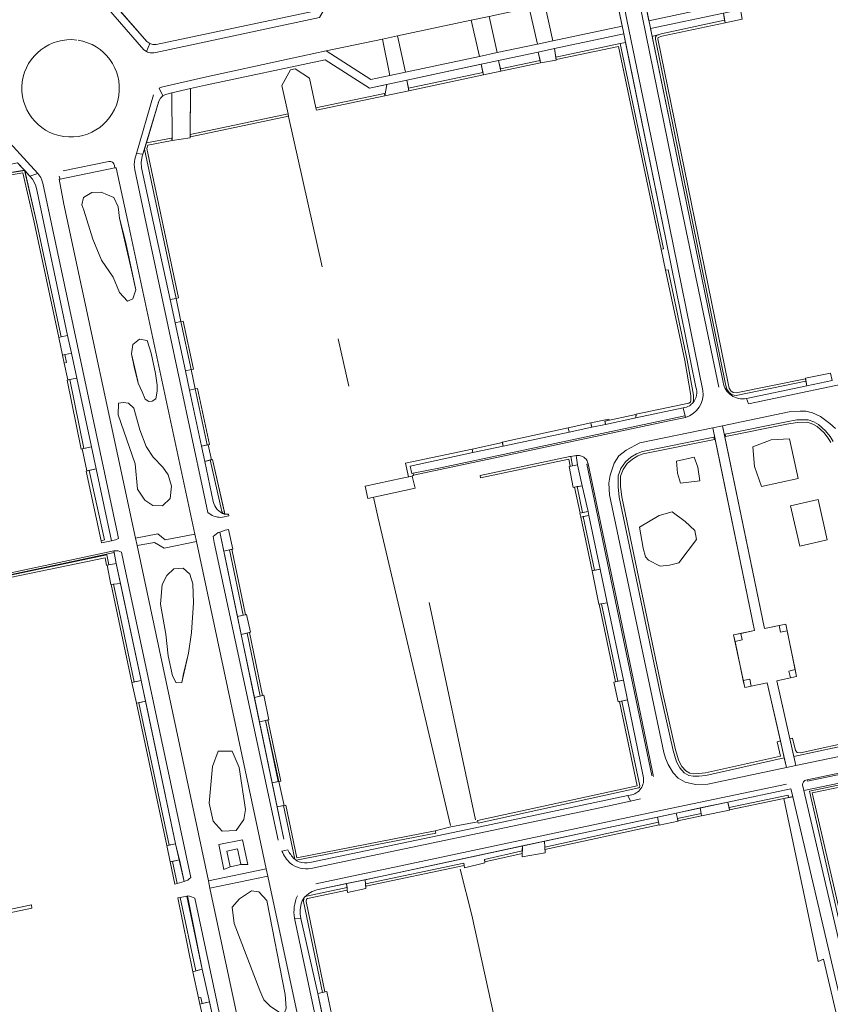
# Model space of a CAD drawing. Header units: metres. Extents: x 209813 to 223847, y 571801 to 587119.
# Tile 270 of 656: x 220950 to 221117, y 574466 to 574669. Entities that reach past the tile are written whole.
import ezdxf

# ---------------------------------------------------------------- set-up
doc = ezdxf.new("R2010")
doc.units = ezdxf.units.M
for name, color, linetype, lineweight in [('B-RO-GK-BESCHOEIING-G', 8, 'GK-BESCHOEIING', 0), ('B-RO-GR-BEPLANTING_CULTUUR_ROOS-GV', 8, 'Continuous', 0), ('B-RO-GR-BEPLANTING_CULTUUR_VASTE PLANTENVAK-GV', 8, 'Continuous', 0), ('B-RO-GR-GROENVOORZIENING-GV', 8, 'Continuous', 0), ('B-RO-GR-HAAG-GV', 8, 'Continuous', 0), ('B-RO-KW-KUNSTWERK_DEK-GV', 8, 'Continuous', 0), ('B-RO-OG-TERREIN_CULTUURSCHEIDING-GV', 8, 'Continuous', 0), ('B-RO-OG-TERREIN_ONBEGROEID-GV', 8, 'Continuous', 0), ('B-RO-OG-WEG-GV', 8, 'Continuous', 0), ('B-RO-VH-GOOT-G', 8, 'Continuous', 0), ('B-RO-VH-VERHARDING_STRAATBAKSTEEN-GV', 8, 'Continuous', 0)]:
    doc.layers.add(name, color=color, linetype=linetype, lineweight=lineweight)
doc.linetypes.add('GK-BESCHOEIING', pattern='A,30,-5,[1,NLCS.shx,S=1,R=0,X=0,Y=0],-5', length=40)

msp = doc.modelspace()

# ---------------------------------------------------------------- linework, layer by layer
at = {"layer": 'B-RO-GK-BESCHOEIING-G', "flags": 128}
for points in [[(221005.642, 574649.163), (221005.565, 574649.507)], [(221012.558, 574618.151), (221005.642, 574649.163)], [(221018.047, 574593.534), (221015.87, 574603.299)], [(221039.043, 574502.907), (221024.115, 574566.332), (221023.156, 574570.629)], [(221034.601, 574548.898), (221044.198, 574504.124)], [(221041.023, 574493.95), (221043.43, 574484.44), (221050.802, 574450.924)]]:
    msp.add_lwpolyline(points, dxfattribs=at)
at = {"layer": 'B-RO-GR-BEPLANTING_CULTUUR_ROOS-GV'}
msp.add_lwpolyline([(220961.948, 574664.958, 141.0679184), (220962.23, 574664.918)], format="xyb", dxfattribs=at)
at = {"layer": 'B-RO-GR-BEPLANTING_CULTUUR_VASTE PLANTENVAK-GV', "flags": 128}
for points in [[(220972.436, 574611.068), (220973.481, 574611.591), (220974.135, 574613.421), (220972.044, 574623.094), (220970.736, 574628.193), (220970.463, 574630.515), (220969.571, 574632.473), (220967.007, 574633.597), (220965.078, 574633.481), (220963.35, 574632.473), (220962.975, 574630.976), (220963.416, 574629.892), (220965.246, 574623.879), (220967.076, 574619.565), (220969.429, 574616.036), (220970.736, 574612.898)], [(220976.828, 574590.425), (220977.519, 574590.454), (220978.239, 574590.972), (220978.556, 574592.499), (220978.499, 574593.766), (220978.187, 574596.166), (220977.272, 574600.349), (220976.488, 574602.964), (220974.919, 574603.225), (220973.481, 574602.179), (220973.22, 574600.219), (220974.527, 574594.598), (220974.621, 574594.149), (220975.446, 574592.413), (220976.022, 574590.857)], [(220979.622, 574568.854), (220981.206, 574570.38), (220981.465, 574572.915), (220980.803, 574575.248), (220979.708, 574576.832), (220977.721, 574578.905), (220976.281, 574581.123), (220974.956, 574584.521), (220973.718, 574589.043), (220972.623, 574590.08), (220971.529, 574590.166), (220970.579, 574590.051), (220970.492, 574587.66), (220973.977, 574577.552), (220974.495, 574572.31), (220975.964, 574570.064), (220977.635, 574568.969)], [(220982.478, 574532.376), (220983.619, 574532.443), (220984.962, 574538.486), (220985.6, 574542.749), (220986.037, 574548.826), (220985.902, 574552.754), (220985.265, 574554.768), (220983.888, 574556.01), (220981.941, 574555.842), (220980.531, 574554.5), (220979.591, 574552.619), (220979.188, 574548.591), (220980.329, 574542.414), (220980.766, 574537.948), (220981.706, 574533.786)], [(220991.961, 574501.785), (220994.821, 574501.904), (220996.37, 574504.168), (220996.728, 574506.194), (220995.417, 574514.893), (220993.987, 574518.23), (220991.127, 574518.23), (220989.935, 574515.132), (220989.22, 574507.505), (220990.054, 574503.81)], [(220995.114, 574498.1), (220995.771, 574494.948), (220997.234, 574494.873), (220996.102, 574499.997), (220991.216, 574498.984), (220992.259, 574493.86), (220993.575, 574494.383), (220992.898, 574497.639)], [(221004.817, 574464.26), (221005.115, 574465.214), (221004.89, 574468.068), (221001.112, 574487.45), (220999.469, 574489.257), (220997.991, 574489.421), (220995.527, 574487.779), (220993.993, 574486.056), (220994.441, 574482.687), (220999.688, 574468.912), (221000.523, 574466.974), (221001.895, 574465.602), (221003.862, 574464.29)]]:
    msp.add_lwpolyline(points, close=True, dxfattribs=at)
at = {"layer": 'B-RO-GR-GROENVOORZIENING-GV', "flags": 128}
for points in [[(221081.279, 574665.126), (221095.757, 574593.962), (221096.034, 574592.934), (221096.456, 574592.243), (221097.102, 574591.755), (221097.904, 574591.64), (221112.319, 574594.585), (221112.216, 574595.074), (221097.902, 574592.145), (221097.301, 574592.231), (221096.833, 574592.584), (221096.498, 574593.133), (221096.244, 574594.077), (221081.769, 574665.226), (221081.833, 574665.492), (221082.614, 574665.731), (221095.643, 574668.528), (221095.555, 574669.021), (221082.486, 574666.215), (221081.487, 574665.901), (221081.259, 574665.547)], [(221060.724, 574661.406), (221060.805, 574660.912), (221073.649, 574663.622), (221082.474, 574621.806), (221082.963, 574621.909), (221074.035, 574664.215)], [(221057.589, 574660.233), (221057.486, 574660.722), (221049.312, 574658.997), (221049.431, 574658.511)], [(221030.362, 574654.998), (221030.453, 574654.506), (221045.826, 574657.751), (221045.713, 574658.238)], [(221025.494, 574653.46), (221025.416, 574653.954), (221011.251, 574650.965), (221011.368, 574650.479)], [(220985.436, 574645.006), (221005.619, 574649.265), (221005.51, 574649.753), (220985.333, 574645.495)], [(220981.605, 574644.198), (220981.514, 574644.689), (220976.295, 574643.72), (220975.904, 574642.455), (220982.416, 574611.666), (220982.905, 574611.774), (220976.386, 574642.594), (220976.59, 574643.248)], [(220951.209, 574638.025), (220944.056, 574636.916), (220944.146, 574636.422), (220950.801, 574637.573), (220953.188, 574627.374), (220958.251, 574603.626), (220958.741, 574603.725), (220953.676, 574627.483)], [(220983.921, 574606.969), (220983.433, 574606.861), (220985.525, 574596.968), (220986.014, 574597.075)], [(220959.372, 574598.299), (220959.856, 574598.427), (220959.505, 574600.078), (220959.016, 574599.974)], [(220960.493, 574594.926), (220959.99, 574594.816), (220962.876, 574580.591), (220963.386, 574580.694)], [(220989.298, 574581.547), (220986.857, 574593.087), (220986.369, 574592.98), (220988.811, 574581.434)], [(221071.013, 574585.679), (221070.873, 574586.341), (221071.759, 574586.537), (221071.694, 574586.77), (221067.957, 574585.964), (221068.157, 574585.07)], [(221049.842, 574581.356), (221049.881, 574581.17), (221063.484, 574584.072), (221063.281, 574584.955), (221049.701, 574582.013)], [(221093.316, 574583.042), (221078.62, 574580.091), (221077.398, 574579.611), (221076.232, 574578.925), (221075.084, 574577.948), (221074.159, 574576.594), (221073.593, 574575.068), (221073.561, 574572.821), (221073.826, 574570.647), (221082.186, 574530.668), (221084.907, 574518.43), (221085.653, 574516.079), (221086.309, 574514.815), (221087.218, 574513.812), (221088.197, 574513.244), (221089.091, 574513.11), (221090.255, 574513.135), (221091.705, 574513.272), (221107.851, 574516.867), (221107.051, 574520.372), (221106.367, 574520.22), (221107.048, 574517.222), (221091.629, 574513.767), (221090.226, 574513.634), (221089.123, 574513.611), (221088.365, 574513.724), (221087.536, 574514.205), (221086.723, 574515.103), (221086.116, 574516.271), (221085.391, 574518.56), (221082.675, 574530.773), (221074.319, 574570.728), (221074.062, 574572.848), (221074.092, 574574.975), (221074.606, 574576.362), (221075.459, 574577.611), (221076.523, 574578.516), (221077.617, 574579.16), (221078.765, 574579.611), (221093.429, 574582.541)], [(221031.378, 574575.174), (221031.301, 574575.581), (221031.038, 574575.523), (221030.712, 574577.081), (221043.646, 574579.84), (221043.488, 574580.583), (221029.737, 574577.656), (221030.337, 574574.837), (221031.146, 574575.009)], [(221063.718, 574577.045), (221064.208, 574577.145), (221063.81, 574579.047), (221063.611, 574579.026), (221045.111, 574575.102), (221045.215, 574574.613), (221063.419, 574578.474)], [(220989.953, 574578.45), (220989.468, 574578.328), (220991.83, 574567.696), (220992.048, 574567.38), (220992.504, 574567.144)], [(220964.046, 574576.076), (220963.887, 574576.029), (220966.946, 574561.665), (220967.687, 574561.83), (220964.502, 574576.173)], [(221066.23, 574567.483), (221065.107, 574572.846), (221064.619, 574572.74), (221065.741, 574567.379)], [(220993.93, 574559.897), (220993.446, 574559.794), (220996.286, 574546.308), (220996.772, 574546.41)], [(220969.011, 574552.641), (220973.322, 574532.436), (220973.811, 574532.54), (220969.512, 574552.688)], [(221073.51, 574532.697), (221070.171, 574548.652), (221069.679, 574548.563), (221073.02, 574532.595)], [(221106.771, 574544.177), (221107.078, 574542.812), (221108.46, 574543.116), (221108.175, 574544.465)], [(220999.798, 574529.632), (221000.282, 574529.75), (220997.543, 574542.753), (220997.061, 574542.63)], [(221097.697, 574540.868), (221099.151, 574541.222), (221098.888, 574542.547), (221097.407, 574542.24)], [(221110.105, 574535.084), (221108.795, 574534.796), (221109.102, 574533.391), (221110.401, 574533.683)], [(221099.402, 574532.806), (221099.707, 574531.364), (221101.035, 574531.646), (221100.734, 574533.113)], [(221074.367, 574528.603), (221073.875, 574528.511), (221077.514, 574511.125), (221044.598, 574503.933), (221044.71, 574503.427), (221077.859, 574510.688), (221077.999, 574510.852), (221078.033, 574511.087)], [(221003.65, 574512.019), (221004.002, 574512.094), (221001.346, 574524.7), (221000.859, 574524.596)], [(221120.847, 574478.489), (221113.619, 574509.633), (221123.313, 574511.68), (221123.211, 574512.169), (221113.026, 574510.019), (221120.251, 574478.349)], [(221096.466, 574506.63), (221096.573, 574506.142), (221108.745, 574508.693), (221108.642, 574509.182)], [(221090.767, 574504.925), (221090.697, 574505.421), (221085.811, 574504.397), (221085.918, 574503.909)], [(221081.914, 574503.581), (221058.483, 574498.459), (221058.503, 574497.951), (221082.02, 574503.092)], [(221046.084, 574495.444), (221053.814, 574497.181), (221053.822, 574497.693), (221046.018, 574495.91)], [(220981.225, 574495.425), (220982.2, 574490.822), (220982.684, 574490.961), (220981.709, 574495.528)], [(221041.849, 574494.673), (221041.741, 574495.161), (221021.489, 574490.917), (221021.526, 574490.414)], [(221012.623, 574468.499), (221013.112, 574468.603), (221009.221, 574487.277), (221009.294, 574487.755), (221009.524, 574487.899), (221017.728, 574489.618), (221017.678, 574490.118), (221009.335, 574488.37), (221008.93, 574488.118), (221008.754, 574487.833), (221008.717, 574487.241)], [(220986.534, 574472.919), (220983.296, 574488.092), (220982.756, 574487.982), (220985.89, 574472.739)], [(220987.32, 574466.098), (220987.809, 574466.201), (220987.52, 574467.437), (220987.028, 574467.348)]]:
    msp.add_lwpolyline(points, close=True, dxfattribs=at)
at = {"layer": 'B-RO-GR-GROENVOORZIENING-GV'}
msp.add_lwpolyline([(221088.282, 574589.529, 0.0757726), (221089.02, 574590.148)], format="xyb", dxfattribs=at)
at = {"layer": 'B-RO-GR-GROENVOORZIENING-GV', "flags": 128}
for points in [[(221117.897, 574582.168), (221117.325, 574583.152), (221116.336, 574584.317), (221114.897, 574585.659), (221113.927, 574586.198), (221112.752, 574586.629), (221110.437, 574586.578), (221108.273, 574586.202), (221095.649, 574583.639), (221095.761, 574583.151), (221108.366, 574585.71), (221110.485, 574586.079), (221112.669, 574586.127), (221113.718, 574585.742), (221114.6, 574585.252), (221115.974, 574583.972), (221116.915, 574582.862), (221117.452, 574581.939)], [(220974.743, 574528.264), (220974.254, 574528.16), (220980.511, 574498.781), (220981, 574498.885)], [(221123.091, 574520.514), (221111.22, 574517.905), (221110.516, 574518.005), (221110.193, 574518.381), (221109.576, 574520.973), (221109.004, 574520.837), (221109.841, 574517.138), (221123.23, 574520.033)], [(221007.2, 574495.746), (221035.999, 574501.351), (221035.883, 574501.839), (221007.334, 574496.281), (221005.043, 574507.151), (221004.555, 574507.046), (221006.89, 574495.96)]]:
    msp.add_lwpolyline(points, dxfattribs=at)
at = {"layer": 'B-RO-GR-HAAG-GV', "flags": 128}
for points in [[(221112.319, 574594.585), (221112.216, 574595.074), (221097.902, 574592.145), (221097.301, 574592.231), (221096.833, 574592.584), (221096.498, 574593.133), (221096.244, 574594.077), (221081.769, 574665.226), (221081.833, 574665.492), (221082.614, 574665.731), (221095.643, 574668.528), (221095.555, 574669.021), (221082.486, 574666.215), (221081.487, 574665.901), (221081.259, 574665.547), (221081.279, 574665.126), (221095.757, 574593.962), (221096.034, 574592.934), (221096.456, 574592.243), (221097.102, 574591.755), (221097.904, 574591.64)], [(221073.649, 574663.622), (221082.474, 574621.806), (221082.963, 574621.909), (221074.035, 574664.215), (221060.724, 574661.406), (221060.805, 574660.912)], [(221005.51, 574649.753), (220985.333, 574645.495), (220985.436, 574645.006), (221005.619, 574649.265)], [(220982.416, 574611.666), (220982.905, 574611.774), (220976.386, 574642.594), (220976.59, 574643.248), (220981.605, 574644.198), (220981.514, 574644.689), (220976.295, 574643.72), (220975.904, 574642.455)], [(220951.157, 574638.081), (220944.056, 574636.916), (220944.146, 574636.422), (220950.801, 574637.573), (220953.188, 574627.374), (220958.251, 574603.626), (220958.741, 574603.725), (220953.676, 574627.483)], [(220983.433, 574606.861), (220985.525, 574596.968), (220986.014, 574597.075), (220983.921, 574606.969)], [(220959.856, 574598.427), (220959.505, 574600.078), (220959.016, 574599.974), (220959.372, 574598.299)], [(220963.386, 574580.694), (220960.493, 574594.926), (220959.99, 574594.816), (220962.876, 574580.591)], [(220986.857, 574593.087), (220986.369, 574592.98), (220988.811, 574581.434), (220989.298, 574581.547)], [(221068.157, 574585.07), (221071.013, 574585.679), (221070.873, 574586.341), (221071.759, 574586.537), (221071.694, 574586.77), (221067.957, 574585.964)], [(221063.281, 574584.955), (221049.701, 574582.013), (221049.881, 574581.17), (221063.484, 574584.072)], [(221107.051, 574520.372), (221106.367, 574520.22), (221107.048, 574517.222), (221091.629, 574513.767), (221090.226, 574513.634), (221089.123, 574513.611), (221088.365, 574513.724), (221087.536, 574514.205), (221086.723, 574515.103), (221086.116, 574516.271), (221085.391, 574518.56), (221082.675, 574530.773), (221074.319, 574570.728), (221074.062, 574572.848), (221074.092, 574574.975), (221074.606, 574576.362), (221075.459, 574577.611), (221076.523, 574578.516), (221077.617, 574579.16), (221078.765, 574579.611), (221093.429, 574582.541), (221093.316, 574583.042), (221078.62, 574580.091), (221077.398, 574579.611), (221076.232, 574578.925), (221075.084, 574577.948), (221074.159, 574576.594), (221073.593, 574575.068), (221073.561, 574572.821), (221073.826, 574570.647), (221082.186, 574530.668), (221084.907, 574518.43), (221085.653, 574516.079), (221086.309, 574514.815), (221087.218, 574513.812), (221088.197, 574513.244), (221089.091, 574513.11), (221090.255, 574513.135), (221091.705, 574513.272), (221107.851, 574516.867)], [(221031.301, 574575.581), (221031.038, 574575.523), (221030.712, 574577.081), (221043.646, 574579.84), (221043.488, 574580.583), (221029.737, 574577.656), (221030.337, 574574.837), (221031.146, 574575.009), (221031.393, 574575.099)], [(221045.215, 574574.613), (221063.419, 574578.474), (221063.718, 574577.045), (221064.208, 574577.145), (221063.81, 574579.047), (221063.611, 574579.026), (221045.111, 574575.102)], [(220992.407, 574567.573), (220989.953, 574578.45), (220989.468, 574578.328), (220991.83, 574567.696), (220992.048, 574567.38), (220992.504, 574567.144)], [(220964.502, 574576.173), (220963.887, 574576.029), (220966.946, 574561.665), (220967.687, 574561.83)], [(221065.107, 574572.846), (221064.619, 574572.74), (221065.741, 574567.379), (221066.23, 574567.483)], [(221068.724, 574555.565), (221066.407, 574566.636), (221065.918, 574566.533), (221068.235, 574555.462)], [(220938.195, 574552.028), (220967.778, 574558.163), (220968.114, 574556.602), (220968.588, 574556.693), (220968.177, 574558.734), (220938.113, 574552.415)], [(220973.811, 574532.54), (220969.512, 574552.688), (220969.011, 574552.641), (220973.322, 574532.436)], [(221073.02, 574532.595), (221073.51, 574532.697), (221070.171, 574548.652), (221069.679, 574548.563)], [(221108.46, 574543.116), (221108.175, 574544.465), (221106.771, 574544.177), (221107.078, 574542.812)], [(221000.282, 574529.75), (220997.543, 574542.753), (220997.061, 574542.63), (220999.798, 574529.632)], [(221098.888, 574542.547), (221097.407, 574542.24), (221097.697, 574540.868), (221099.151, 574541.222)], [(221101.035, 574531.646), (221100.734, 574533.113), (221099.402, 574532.806), (221099.707, 574531.364)], [(221044.66, 574503.651), (221044.71, 574503.427), (221077.859, 574510.688), (221077.999, 574510.852), (221078.033, 574511.087), (221074.367, 574528.603), (221073.875, 574528.511), (221077.514, 574511.125), (221044.598, 574503.933)], [(221000.859, 574524.596), (221003.514, 574511.99), (221004.002, 574512.094), (221001.346, 574524.7)], [(221123.313, 574511.68), (221123.211, 574512.169), (221113.026, 574510.019), (221120.251, 574478.349), (221120.847, 574478.489), (221113.619, 574509.633)], [(221107.729, 574508.48), (221108.745, 574508.693), (221108.642, 574509.182), (221096.466, 574506.63), (221096.573, 574506.142)], [(221085.918, 574503.909), (221090.767, 574504.925), (221090.697, 574505.421), (221085.811, 574504.397)], [(221053.822, 574497.693), (221046.018, 574495.91), (221046.084, 574495.444), (221053.814, 574497.181)], [(221013.112, 574468.603), (221009.221, 574487.277), (221009.294, 574487.755), (221009.524, 574487.899), (221017.728, 574489.618), (221017.678, 574490.118), (221009.335, 574488.37), (221008.93, 574488.118), (221008.754, 574487.833), (221008.717, 574487.241), (221012.623, 574468.499)], [(220982.756, 574487.982), (220985.89, 574472.739), (220986.534, 574472.919), (220983.296, 574488.092)], [(220987.809, 574466.201), (220987.52, 574467.437), (220987.028, 574467.348), (220987.32, 574466.098)]]:
    msp.add_lwpolyline(points, close=True, dxfattribs=at)
for points in [[(221089.02, 574590.148), (221089.11, 574590.56), (221089.108, 574591.706), (221087.811, 574598.94), (221083.877, 574617.579), (221083.388, 574617.474), (221087.32, 574598.844), (221088.608, 574591.661), (221088.61, 574590.613), (221088.532, 574590.255), (221088.18, 574590.018), (221077.278, 574587.754)], [(221077.278, 574587.754), (221077.225, 574587.004), (221086.98, 574589.085)], [(221117.897, 574582.168), (221117.325, 574583.152), (221116.336, 574584.317), (221114.897, 574585.659), (221113.927, 574586.198), (221112.752, 574586.629), (221110.437, 574586.578), (221108.273, 574586.202), (221095.649, 574583.639), (221095.761, 574583.151), (221108.366, 574585.71), (221110.485, 574586.079), (221112.669, 574586.127), (221113.718, 574585.742), (221114.6, 574585.252), (221115.974, 574583.972), (221116.915, 574582.862), (221117.452, 574581.939)], [(221123.091, 574520.514), (221111.22, 574517.905), (221110.516, 574518.005), (221110.193, 574518.381), (221109.576, 574520.973), (221109.004, 574520.837), (221109.841, 574517.138), (221123.23, 574520.033)], [(221007.2, 574495.746), (221035.999, 574501.351), (221035.883, 574501.839), (221007.334, 574496.281), (221005.043, 574507.151), (221004.555, 574507.046)], [(221004.555, 574507.046), (221006.89, 574495.96)]]:
    msp.add_lwpolyline(points, dxfattribs=at)
at = {"layer": 'B-RO-GR-HAAG-GV'}
for points in [[(221086.98, 574589.085, 0.1089635), (221088.282, 574589.529)], [(221006.89, 574495.96, 0.0235104), (221007.2, 574495.746)]]:
    msp.add_lwpolyline(points, format="xyb", dxfattribs=at)
at = {"layer": 'B-RO-KW-KUNSTWERK_DEK-GV', "flags": 128}
msp.add_lwpolyline([(221029.024, 574574.558), (221021.409, 574572.94), (221021.964, 574570.366), (221031.702, 574572.517), (221031.146, 574575.009)], close=True, dxfattribs=at)
at = {"layer": 'B-RO-OG-TERREIN_CULTUURSCHEIDING-GV', "flags": 128}
for points in [[(220970.33, 574671.573), (220976.371, 574664.681), (220977.015, 574664.207), (220977.663, 574664.043), (220978.34, 574664.025), (221010.557, 574670.869), (221014.328, 574677.314), (221014.151, 574678.995), (221013.583, 574682.204), (221010.748, 574693.339), (221006.188, 574713.01), (221002.117, 574731.456), (220997.877, 574749.97), (220993.438, 574768.81)], [(221078.844, 574674.512), (221079.93, 574668.935), (221095.015, 574672.126), (221093.568, 574679.75), (221082.6, 574677.404), (221081.203, 574677.059), (221080.908, 574676.936)], [(221069.293, 574674.488), (221058.444, 574672.259), (221060.094, 574664.792), (221074.407, 574667.822), (221073.318, 574673.281)], [(221075.094, 574664.438), (221074.732, 574666.204), (221060.436, 574663.177), (221060.724, 574661.406), (221074.035, 574664.215)], [(221100.025, 574590.978), (221112.527, 574593.601), (221112.319, 574594.585), (221097.904, 574591.64), (221097.102, 574591.755), (221096.456, 574592.243), (221096.034, 574592.934), (221095.757, 574593.962), (221081.279, 574665.126), (221081.259, 574665.547), (221081.487, 574665.901)], [(221089.615, 574593.346), (221083.409, 574623.864), (221075.094, 574664.438), (221074.035, 574664.215)], [(221074.035, 574664.215), (221082.963, 574621.909), (221082.474, 574621.806), (221083.388, 574617.474), (221083.877, 574617.579), (221087.811, 574598.94), (221089.108, 574591.706), (221089.11, 574590.56), (221089.02, 574590.148)], [(221080.6, 574665.686), (221087.677, 574631.358), (221095.235, 574594.379)], [(220979.694, 574653.47), (220979.222, 574652.97), (220978.87, 574652.334), (220976.295, 574643.72), (220981.514, 574644.689), (220981.605, 574644.198), (220981.581, 574654.056)], [(220981.581, 574654.056), (220980.786, 574653.871)], [(221118.445, 574584.807), (221117.235, 574585.886), (221115.333, 574587.283), (221113.69, 574588.042), (221112.285, 574588.381), (221111.137, 574588.402), (221108.832, 574588.249), (221095.084, 574585.39), (221095.556, 574583.11), (221095.761, 574583.151), (221095.649, 574583.639), (221108.273, 574586.202), (221110.437, 574586.578), (221112.752, 574586.629), (221113.927, 574586.198), (221114.897, 574585.659), (221116.336, 574584.317), (221117.325, 574583.152), (221117.897, 574582.168)], [(221117.452, 574581.939), (221116.915, 574582.862), (221115.974, 574583.972), (221114.6, 574585.252), (221113.718, 574585.742), (221112.669, 574586.127), (221110.485, 574586.079), (221108.366, 574585.71), (221095.761, 574583.151)], [(221093.429, 574582.541), (221078.765, 574579.611), (221077.617, 574579.16), (221076.523, 574578.516), (221075.459, 574577.611), (221074.606, 574576.362), (221074.092, 574574.975), (221074.062, 574572.848), (221074.319, 574570.728), (221082.675, 574530.773), (221085.391, 574518.56), (221086.116, 574516.271), (221086.723, 574515.103), (221087.536, 574514.205), (221088.365, 574513.724), (221089.123, 574513.611), (221090.226, 574513.634), (221091.629, 574513.767), (221107.048, 574517.222), (221106.367, 574520.22), (221107.051, 574520.372), (221104.319, 574532.343), (221099.707, 574531.364), (221097.407, 574542.24), (221101.735, 574543.138), (221093.628, 574582.578)], [(221095.556, 574583.11), (221103.744, 574543.555), (221108.175, 574544.465), (221110.401, 574533.683), (221106.304, 574532.762), (221109.004, 574520.837), (221109.576, 574520.973), (221110.193, 574518.381), (221110.516, 574518.005), (221111.22, 574517.905), (221123.091, 574520.514)], [(220992.407, 574567.143), (220992.048, 574567.38), (220991.83, 574567.696), (220989.468, 574578.328), (220988.332, 574578.043), (220990.094, 574569.767)], [(221078.78, 574513.085), (221075.517, 574528.817), (221074.367, 574528.603), (221078.033, 574511.087), (221077.999, 574510.852), (221077.859, 574510.688), (221044.71, 574503.427), (221044.66, 574503.651), (221039.099, 574502.67), (221035.883, 574501.839), (221035.999, 574501.351), (221007.2, 574495.746)], [(221123.23, 574520.033), (221109.841, 574517.138), (221110.257, 574515.303), (221123.74, 574518.09)], [(221009.984, 574495.288), (221045.149, 574502.655), (221075.594, 574509.097)], [(221006.89, 574495.96), (221004.555, 574507.046), (221003.287, 574506.774), (221004.674, 574500.132)], [(221014.427, 574426.422), (221014.747, 574427.449), (221014.884, 574429.188), (221001.36, 574492.494), (220989.405, 574489.981), (221002.65, 574427.831)]]:
    msp.add_lwpolyline(points, dxfattribs=at)
for points in [[(221056.989, 574664.134), (221055.263, 574671.584), (221046.994, 574669.829), (221048.633, 574662.365)], [(221095.291, 574670.498), (221080.263, 574667.32), (221080.6, 574665.686), (221082.486, 574666.215), (221095.555, 574669.021)], [(221029.755, 574658.327), (221044.975, 574661.583), (221043.313, 574669.049), (221028.099, 574665.821)], [(221026.513, 574657.633), (221024.965, 574665.156), (221013.37, 574662.696), (221022.609, 574656.798)], [(221057.486, 574660.722), (221057.115, 574662.474), (221048.887, 574660.731), (221049.312, 574658.997)], [(221025.906, 574655.816), (221022.292, 574655.043), (221013.176, 574660.864), (220988.485, 574655.664), (220985.424, 574654.951), (220985.333, 574645.495), (221005.51, 574649.753), (221004.208, 574655.593), (221006.023, 574658.812), (221006.998, 574659.023), (221009.914, 574657.094), (221011.251, 574650.965), (221025.416, 574653.954), (221025.494, 574653.46)], [(221045.312, 574659.967), (221030.046, 574656.701), (221030.362, 574654.998), (221045.713, 574658.238)], [(220982.416, 574611.666), (220975.904, 574642.455), (220975.446, 574640.974), (220975.262, 574639.698), (220975.33, 574638.601), (220977.773, 574627.146), (220981.221, 574611.403)], [(220949.694, 574639.648), (220943.785, 574638.4), (220944.056, 574636.916), (220951.157, 574638.081)], [(220960.07, 574603.995), (220953.756, 574633.688), (220953.475, 574634.87), (220953.19, 574635.647), (220952.822, 574636.256), (220951.209, 574638.025), (220953.676, 574627.483), (220958.741, 574603.725)], [(220986.298, 574563.004), (220972.512, 574627.542), (220970.072, 574638.563), (220969.809, 574638.57), (220958.503, 574636.23), (220958.304, 574636.248), (220959.283, 574631.107), (220974.062, 574562.215), (220978.694, 574563.066), (220980.169, 574561.889)], [(220969.429, 574616.036), (220967.076, 574619.565), (220965.246, 574623.879), (220963.416, 574629.892), (220962.975, 574630.976), (220963.35, 574632.473), (220965.078, 574633.481), (220967.007, 574633.597), (220969.571, 574632.473), (220970.463, 574630.515), (220970.736, 574628.193), (220973.22, 574617.474), (220974.135, 574613.421), (220973.481, 574611.591), (220972.436, 574611.068), (220970.736, 574612.898)], [(220982.245, 574606.599), (220984.352, 574596.709), (220985.525, 574596.968), (220983.433, 574606.861)], [(220978.239, 574590.972), (220977.519, 574590.454), (220976.828, 574590.425), (220976.022, 574590.857), (220975.446, 574592.413), (220974.621, 574594.149), (220973.874, 574597.212), (220973.22, 574600.219), (220973.481, 574602.179), (220974.919, 574603.225), (220976.488, 574602.964), (220977.272, 574600.349), (220978.187, 574596.166), (220978.499, 574593.766), (220978.556, 574592.499)], [(220964.955, 574581.028), (220961.935, 574595.233), (220960.493, 574594.926), (220963.386, 574580.694)], [(220985.203, 574592.722), (220987.665, 574581.169), (220988.811, 574581.434), (220986.369, 574592.98)], [(220981.465, 574572.915), (220981.206, 574570.38), (220979.622, 574568.854), (220977.635, 574568.969), (220975.964, 574570.064), (220974.495, 574572.31), (220973.977, 574577.552), (220970.492, 574587.66), (220970.579, 574590.051), (220971.529, 574590.166), (220972.623, 574590.08), (220973.718, 574589.043), (220974.956, 574584.521), (220976.281, 574581.123), (220977.721, 574578.905), (220979.708, 574576.832), (220980.803, 574575.248)], [(221092.104, 574511.428), (221108.303, 574514.887), (221107.851, 574516.867), (221091.705, 574513.272), (221090.255, 574513.135), (221089.091, 574513.11), (221088.197, 574513.244), (221087.218, 574513.812), (221086.309, 574514.815), (221085.653, 574516.079), (221084.907, 574518.43), (221082.186, 574530.668), (221073.826, 574570.647), (221073.561, 574572.821), (221073.593, 574575.068), (221074.159, 574576.594), (221075.084, 574577.948), (221076.232, 574578.925), (221077.398, 574579.611), (221078.62, 574580.091), (221093.316, 574583.042), (221093.429, 574582.541), (221093.628, 574582.578), (221093.133, 574584.984), (221078.078, 574581.854), (221075.229, 574580.363), (221073.752, 574579.156), (221072.745, 574577.654), (221071.922, 574575.18), (221071.685, 574573.561), (221071.781, 574571.143), (221083.008, 574517.978), (221083.361, 574516.845), (221083.922, 574515.481), (221084.921, 574513.821), (221085.961, 574512.66), (221087.441, 574511.847), (221089.567, 574511.384)], [(221108.932, 574582.692), (221110.697, 574574.5), (221103.15, 574572.874), (221101.7, 574576.971), (221101.386, 574581.067), (221105.159, 574582.489)], [(221063.81, 574579.047), (221064.208, 574577.145), (221065.234, 574577.356), (221064.904, 574579.226)], [(221089.299, 574578.937), (221090.004, 574576.87), (221090.45, 574574.017), (221086.435, 574573.526), (221085.813, 574575.616), (221085.617, 574578.085)], [(220967.041, 574561.219), (220969.077, 574561.647), (220965.924, 574576.475), (220964.502, 574576.173), (220967.687, 574561.83), (220966.946, 574561.665)], [(221066.23, 574567.483), (221067.38, 574567.727), (221066.201, 574573.022), (221065.107, 574572.846)], [(220974.388, 574560.678), (220989.082, 574491.497), (221001.037, 574494.01), (220986.612, 574561.533), (220979.999, 574560.16), (220977.977, 574561.296)], [(220969.665, 574559.235), (220938.113, 574552.415), (220968.177, 574558.734), (220968.588, 574556.693), (220970.057, 574556.975)], [(220993.446, 574559.794), (220992.266, 574559.543), (220995.083, 574546.054), (220996.286, 574546.308)], [(220983.955, 574534.188), (220983.619, 574532.443), (220982.478, 574532.376), (220981.706, 574533.786), (220980.766, 574537.948), (220980.329, 574542.414), (220979.188, 574548.591), (220979.591, 574552.619), (220980.531, 574554.5), (220981.941, 574555.842), (220983.888, 574556.01), (220985.265, 574554.768), (220985.902, 574552.754), (220986.037, 574548.826), (220985.6, 574542.749), (220984.962, 574538.486)], [(220975.218, 574532.839), (220970.946, 574552.819), (220969.512, 574552.688), (220973.811, 574532.54)], [(221070.171, 574548.652), (221073.51, 574532.697), (221074.663, 574532.935), (221071.347, 574548.866)], [(220995.862, 574542.325), (220998.575, 574529.333), (220999.798, 574529.632), (220997.061, 574542.63)], [(220982.339, 574499.161), (220976.132, 574528.56), (220974.743, 574528.264), (220981, 574498.885)], [(220999.619, 574524.333), (221002.253, 574511.722), (221003.514, 574511.99), (221000.859, 574524.596)], [(220989.22, 574507.505), (220989.935, 574515.132), (220991.127, 574518.23), (220993.987, 574518.23), (220995.417, 574514.893), (220996.728, 574506.194), (220996.37, 574504.168), (220994.821, 574501.904), (220991.961, 574501.785), (220990.054, 574503.81)], [(221123.147, 574512.475), (221111.896, 574510.125), (221129.154, 574436.085), (221132.335, 574427.146), (221133.83, 574428.185), (221132.922, 574429.533), (221130.226, 574436.286), (221125.762, 574456.524), (221120.549, 574478.419), (221120.251, 574478.349), (221113.026, 574510.019), (221123.211, 574512.169)], [(221109.597, 574508.899), (221109.217, 574510.517), (221096.23, 574507.712), (221096.466, 574506.63), (221108.642, 574509.182), (221108.745, 574508.693)], [(221129.763, 574427.374), (221126.89, 574435.19), (221109.603, 574508.874), (221107.729, 574508.48), (221108.307, 574505.86), (221114.86, 574474.874), (221115.929, 574475.369), (221125.331, 574435.23), (221128.722, 574426.662)], [(221090.697, 574505.421), (221090.535, 574506.586), (221085.583, 574505.446), (221085.811, 574504.397)], [(221058.483, 574498.459), (221081.914, 574503.581), (221081.685, 574504.631), (221068.112, 574501.791), (221058.433, 574499.702)], [(220993.575, 574494.383), (220992.259, 574493.86), (220991.216, 574498.984), (220996.102, 574499.997), (220997.234, 574494.873), (220995.792, 574494.849)], [(221041.741, 574495.161), (221041.849, 574494.673), (221041.877, 574494.168), (221046.111, 574495.251), (221046.018, 574495.91), (221053.822, 574497.693), (221053.837, 574498.709), (221024.605, 574492.396), (221021.428, 574491.734), (221021.489, 574490.917)], [(220984.086, 574491.365), (220983.131, 574495.83), (220981.709, 574495.528), (220982.684, 574490.961)], [(221001.895, 574465.602), (221000.523, 574466.974), (220999.688, 574468.912), (220994.441, 574482.687), (220993.993, 574486.056), (220995.527, 574487.779), (220997.991, 574489.421), (220999.469, 574489.257), (221001.112, 574487.45), (221004.89, 574468.068), (221005.115, 574465.214), (221004.817, 574464.26), (221003.862, 574464.29)], [(221008.93, 574488.118), (221009.335, 574488.37), (221017.678, 574490.118), (221017.595, 574490.937), (221011.45, 574489.657), (221010.513, 574489.333), (221009.822, 574488.933), (221009.291, 574488.499)], [(220984.678, 574488.375), (220983.296, 574488.092), (220986.534, 574472.919), (220987.787, 574473.269)], [(221008.754, 574487.833), (221008.436, 574487.369), (221008.211, 574486.798), (221008.012, 574485.607), (221008.006, 574484.666), (221008.187, 574483.743), (221011.647, 574468.292), (221012.623, 574468.499), (221008.717, 574487.241)]]:
    msp.add_lwpolyline(points, close=True, dxfattribs=at)
at = {"layer": 'B-RO-OG-TERREIN_CULTUURSCHEIDING-GV'}
for points in [[(220980.786, 574653.871, 0.1090636), (220979.694, 574653.47)], [(221076.055, 574509.195, 0.4360503), (221078.78, 574513.085)], [(221005.499, 574497.877, 0.0684522), (221006.777, 574496.05)], [(221007.814, 574495.431, 0.1395118), (221009.984, 574495.288)]]:
    msp.add_lwpolyline(points, format="xyb", dxfattribs=at)
at = {"layer": 'B-RO-OG-TERREIN_ONBEGROEID-GV', "flags": 128}
for points in [[(221114.816, 574570.18), (221109.157, 574568.886), (221111.057, 574560.574), (221116.716, 574561.868)], [(221082.265, 574556.443), (221084.162, 574556.654), (221086.133, 574557.1), (221089.733, 574561.927), (221089.392, 574563.779), (221087.385, 574565.664), (221084.743, 574567.623), (221082.033, 574566.845), (221077.977, 574564.468), (221078.769, 574560.129), (221079.218, 574558.375), (221079.83, 574557.63)]]:
    msp.add_lwpolyline(points, close=True, dxfattribs=at)
at = {"layer": 'B-RO-OG-WEG-GV', "flags": 128}
msp.add_lwpolyline([(221068.724, 574555.565), (221069.882, 574555.81), (221067.558, 574566.88), (221066.407, 574566.636)], close=True, dxfattribs=at)
at = {"layer": 'B-RO-VH-GOOT-G', "flags": 128}
msp.add_lwpolyline([(220969.595, 574559.559), (220938.004, 574552.843)], dxfattribs=at)
at = {"layer": 'B-RO-VH-VERHARDING_STRAATBAKSTEEN-GV', "flags": 128}
for points in [[(221160.162, 574709.824), (221154.783, 574701.366), (221138.051, 574697.812), (221126.988, 574703.609), (221019.207, 574680.538), (221016.976, 574680.173), (221014.069, 574679.458), (221014.151, 574678.995), (221014.328, 574677.314), (221010.557, 574670.869), (220978.34, 574664.025), (220977.663, 574664.043), (220977.015, 574664.207)], [(220977.365, 574662.296), (220977.811, 574662.307), (220978.251, 574662.393), (221012.027, 574669.571), (221017.073, 574678.394), (221071.656, 574690.051), (221073.167, 574682.605), (221075.111, 574683.015), (221073.567, 574690.47), (221126.549, 574701.854), (221137.741, 574696.175), (221155.779, 574699.951), (221160.683, 574707.662)], [(221095.235, 574594.379), (221087.677, 574631.358), (221079.349, 574671.755), (221078.844, 574674.512)], [(221073.752, 574673.549), (221073.318, 574673.281), (221074.732, 574666.204), (221083.409, 574623.864), (221089.615, 574593.346)], [(221078.14, 574671.943), (221078.609, 574669.571), (221086.029, 574633.194), (221094.32, 574593.348)], [(221095.015, 574672.126), (221079.93, 574668.935)], [(221091.043, 574592.63), (221083.261, 574630.864), (221075.373, 574669.151), (221074.99, 574671.258)], [(221080.263, 574667.32), (221095.291, 574670.498)], [(221074.407, 574667.822), (221060.094, 574664.792)], [(221060.436, 574663.177), (221074.732, 574666.204)], [(221056.989, 574664.134), (221048.633, 574662.365)], [(221026.513, 574657.633), (221022.609, 574656.798), (221013.37, 574662.696), (221005.755, 574661.081), (220988.089, 574657.245), (220979.432, 574655.261), (220978.91, 574655.035), (220979.694, 574653.47)], [(220985.424, 574654.951), (220988.485, 574655.664), (221013.176, 574660.864), (221022.292, 574655.043), (221048.887, 574660.731), (221057.115, 574662.474)], [(221044.975, 574661.583), (221029.755, 574658.327)], [(221045.312, 574659.967), (221045.826, 574657.751), (221049.431, 574658.511), (221048.887, 574660.731)], [(221025.906, 574655.816), (221025.494, 574653.46), (221030.453, 574654.506), (221030.046, 574656.701)], [(220977.786, 574653.66), (220974.273, 574641.564), (220975.579, 574641.402), (220978.87, 574652.334), (220979.222, 574652.97), (220979.694, 574653.47)], [(220949.694, 574639.648), (220952.3, 574636.857), (220953.925, 574637.397), (220945.826, 574646.211), (220945.253, 574646.699), (220944.516, 574647.104), (220943.763, 574647.324), (220942.507, 574647.349), (220948.419, 574641.013)], [(220974.273, 574641.564), (220973.935, 574640.4)], [(220968.542, 574639.894), (220959.17, 574637.965)], [(220984.352, 574596.709), (220981.221, 574611.403), (220977.773, 574627.146), (220975.33, 574638.601), (220975.262, 574639.698), (220975.446, 574640.974), (220975.579, 574641.402)], [(220958.346, 574636.865), (220958.389, 574636.647), (220958.503, 574636.23), (220969.809, 574638.57)], [(220969.809, 574638.57), (220969.739, 574639.054)], [(220973.893, 574638.214), (220976.003, 574628.435), (220987.994, 574572.043), (220988.95, 574567.493)], [(220952.3, 574636.857), (220952.822, 574636.256), (220953.19, 574635.647), (220953.475, 574634.87), (220953.756, 574633.688), (220960.07, 574603.995)], [(220965.924, 574576.475), (220969.077, 574561.647), (220969.903, 574561.823), (220970.537, 574562.161), (220970.371, 574563.158), (220954.962, 574635.421), (220954.734, 574636.071), (220954.514, 574636.575), (220954.124, 574637.181), (220953.925, 574637.397)], [(221112.527, 574593.601), (221100.025, 574590.978), (221100.448, 574589.895), (221126.626, 574595.419), (221165.76, 574603.795), (221257.28, 574623.175)], [(220982.245, 574606.599), (220983.433, 574606.861), (220982.416, 574611.666), (220981.221, 574611.403)], [(220959.505, 574600.078), (220959.856, 574598.427), (220959.372, 574598.299), (220960.096, 574594.842), (220961.935, 574595.233), (220960.843, 574600.363)], [(220961.935, 574595.233), (220964.955, 574581.028)], [(220987.665, 574581.169), (220985.203, 574592.722)], [(221086.98, 574589.085), (221077.225, 574587.004)], [(221086.98, 574589.085), (221087.446, 574587.108)], [(221100.447, 574589.895), (221100.448, 574589.895)], [(221087.36, 574587.417), (221036.929, 574576.674), (221031.301, 574575.581), (221031.378, 574575.174), (221084.137, 574586.372), (221087.446, 574587.108)], [(221071.013, 574585.679), (221068.157, 574585.07)], [(221063.484, 574584.072), (221049.881, 574581.17)], [(221043.646, 574579.84), (221030.712, 574577.081), (221031.038, 574575.523), (221031.301, 574575.581)], [(221067.384, 574577.526), (221067.295, 574577.887), (221067.188, 574578.148), (221066.963, 574578.485), (221066.74, 574578.73), (221066.492, 574578.909), (221066.025, 574579.145), (221065.642, 574579.23), (221065.189, 574579.251), (221064.904, 574579.226), (221065.234, 574577.356)], [(220990.094, 574569.767), (220988.332, 574578.043)], [(221066.201, 574573.022), (221067.38, 574567.727)], [(220991.687, 574566.472), (220993.275, 574566.798), (220993.223, 574567.151), (220992.407, 574567.143)], [(221067.558, 574566.88), (221069.882, 574555.81)], [(221004.674, 574500.132), (220991.449, 574563.452), (220991.128, 574563.346), (220990.073, 574562.548), (220990.266, 574561.334), (221003.448, 574499.89)], [(220985.44, 574492.206), (220971.605, 574557.285), (220971.194, 574559.283), (220970.476, 574559.572), (220969.595, 574559.559), (220970.057, 574556.975)], [(220970.057, 574556.975), (220976.594, 574526.4), (220982.339, 574499.161), (220984.086, 574491.365)], [(221071.347, 574548.866), (221074.663, 574532.935)], [(221075.517, 574528.817), (221078.78, 574513.085)], [(221111.668, 574511.048), (221111.896, 574510.125), (221130.121, 574513.931)], [(221080.893, 574513.004), (221080.827, 574513.316)], [(221112.571, 574512.339), (221112.3, 574512.281)], [(221008.187, 574483.743), (221008.006, 574484.666), (221008.012, 574485.607), (221008.211, 574486.798), (221008.436, 574487.369), (221008.93, 574488.118), (221009.291, 574488.499), (221009.822, 574488.933), (221010.513, 574489.333), (221011.45, 574489.657), (221024.605, 574492.396), (221068.112, 574501.791), (221085.583, 574505.446), (221096.23, 574507.712), (221109.217, 574510.517)], [(221108.336, 574511.429), (221082.985, 574506.168), (221032.983, 574495.467), (221011.236, 574490.878)], [(221010.246, 574494.063), (221069.783, 574506.589), (221076.153, 574507.978), (221075.594, 574509.097), (221045.149, 574502.655), (221009.984, 574495.288)], [(221076.055, 574509.195), (221075.594, 574509.097)], [(221076.153, 574507.978), (221078.181, 574508.42)], [(221005.499, 574497.877), (221004.238, 574497.616)], [(220984.816, 574488.403), (220987.787, 574473.269), (220989.315, 574466.52), (220997.715, 574427.057)], [(220999.213, 574427.224), (220986.307, 574487.926)], [(220862.601, 574466.912), (220914.956, 574477.926), (220952.696, 574485.904), (220952.596, 574486.59), (220863.542, 574467.788), (220863.047, 574467.742)], [(221019.904, 574429.353), (221011.647, 574468.292), (221008.187, 574483.743), (221006.815, 574483.828), (221018.443, 574429.012)], [(220987.787, 574473.269), (220985.89, 574472.739), (220987.028, 574467.348), (220987.52, 574467.437), (220987.809, 574466.201), (220989.315, 574466.52)]]:
    msp.add_lwpolyline(points, dxfattribs=at)
for points in [[(220977.015, 574664.207), (220976.371, 574664.681), (220968.394, 574673.781), (220967.124, 574672.89), (220975.803, 574662.967), (220976.317, 574662.571)], [(221058.444, 574672.259), (221055.263, 574671.584), (221056.989, 574664.134), (221060.094, 574664.792)], [(221098.795, 574671.239), (221095.291, 574670.498), (221095.647, 574668.508), (221099.134, 574669.255)], [(221043.313, 574669.049), (221044.975, 574661.583), (221048.633, 574662.365), (221046.994, 574669.829)], [(221026.513, 574657.633), (221029.755, 574658.327), (221028.099, 574665.821), (221024.965, 574665.156)], [(221057.589, 574660.233), (221060.826, 574660.782), (221060.436, 574663.177), (221057.115, 574662.474)], [(220985.424, 574654.951), (220981.581, 574654.056), (220981.605, 574644.198), (220985.325, 574644.748)], [(220958.741, 574603.725), (220958.251, 574603.626), (220959.016, 574599.974), (220960.843, 574600.363), (220960.07, 574603.995)], [(220984.352, 574596.709), (220985.203, 574592.722), (220986.369, 574592.98), (220985.525, 574596.968)], [(221117.402, 574596.219), (221112.193, 574595.182), (221112.527, 574593.601), (221117.725, 574594.693)], [(221070.977, 574585.85), (221071.013, 574585.679), (221077.225, 574587.004), (221077.214, 574587.743), (221070.873, 574586.341)], [(221068.114, 574585.264), (221067.957, 574585.964), (221063.281, 574584.955), (221063.484, 574584.072), (221068.157, 574585.07)], [(221110.105, 574535.084), (221108.46, 574543.116), (221107.078, 574542.812), (221106.771, 574544.177), (221103.744, 574543.555), (221095.084, 574585.39), (221093.133, 574584.984), (221101.735, 574543.138), (221098.888, 574542.547), (221099.151, 574541.222), (221097.697, 574540.868), (221099.402, 574532.806), (221100.734, 574533.113), (221101.035, 574531.646), (221104.319, 574532.343), (221108.303, 574514.887), (221110.257, 574515.303), (221106.304, 574532.762), (221109.102, 574533.391), (221108.795, 574534.796)], [(220965.924, 574576.475), (220964.955, 574581.028), (220963.074, 574580.628), (220964.046, 574576.076)], [(220987.665, 574581.169), (220988.332, 574578.043), (220989.704, 574578.388), (220989.028, 574581.485)], [(221049.724, 574581.91), (221043.488, 574580.583), (221043.646, 574579.84), (221049.881, 574581.17)], [(221064.208, 574577.145), (221063.49, 574576.998), (221064.338, 574572.679), (221066.201, 574573.022), (221065.234, 574577.356)], [(221080.827, 574513.316), (221080.112, 574516.681), (221073.703, 574547.46), (221067.384, 574577.526), (221067.11, 574577.448), (221080.522, 574513.219)], [(221067.38, 574567.727), (221065.692, 574567.369), (221065.868, 574566.522), (221067.558, 574566.88)], [(220986.298, 574563.004), (220980.169, 574561.889), (220978.694, 574563.066), (220974.062, 574562.215), (220974.388, 574560.678), (220977.977, 574561.296), (220979.999, 574560.16), (220986.612, 574561.533)], [(220994.103, 574559.934), (220993.241, 574563.995), (220992.534, 574563.836), (220991.449, 574563.452), (220992.266, 574559.543)], [(220967.794, 574558.837), (220969.665, 574559.235), (220969.595, 574559.559), (220938.004, 574552.843), (220938.091, 574552.517)], [(220970.946, 574552.819), (220970.057, 574556.975), (220968.2, 574556.619), (220968.977, 574552.638)], [(221068.235, 574555.462), (221069.631, 574548.554), (221071.347, 574548.866), (221069.882, 574555.81)], [(220995.083, 574546.054), (220995.862, 574542.325), (220997.777, 574542.812), (220996.958, 574546.449)], [(220976.132, 574528.56), (220975.218, 574532.839), (220973.322, 574532.436), (220974.254, 574528.16)], [(221073.875, 574528.511), (221075.517, 574528.817), (221074.663, 574532.935), (221072.7, 574532.507), (221073.598, 574528.46)], [(220999.619, 574524.333), (221001.577, 574524.749), (221000.516, 574529.807), (220998.575, 574529.333)], [(221153.58, 574520.955), (221140.713, 574518.232), (221112.571, 574512.339), (221112.66, 574512.05), (221153.667, 574520.636)], [(221003.65, 574512.019), (221002.253, 574511.722), (221003.287, 574506.774), (221004.708, 574507.079)], [(221090.767, 574504.925), (221096.586, 574506.081), (221096.23, 574507.712), (221090.535, 574506.586)], [(221085.583, 574505.446), (221081.685, 574504.631), (221082.046, 574502.973), (221085.941, 574503.801)], [(221058.483, 574498.459), (221058.433, 574499.702), (221053.837, 574498.709), (221053.803, 574496.432), (221058.531, 574497.256)], [(220982.339, 574499.161), (220980.511, 574498.781), (220981.225, 574495.425), (220983.131, 574495.83)], [(220989.082, 574491.497), (220989.405, 574489.981), (221001.36, 574492.494), (221001.037, 574494.01)], [(221017.779, 574489.111), (221021.562, 574489.936), (221021.428, 574491.734), (221017.595, 574490.937)], [(221014.55, 574463.707), (221013.492, 574468.684), (221011.647, 574468.292), (221012.724, 574463.212)], [(220987.32, 574466.098), (220988.783, 574459.814), (220990.665, 574460.215), (220989.315, 574466.52)]]:
    msp.add_lwpolyline(points, close=True, dxfattribs=at)
at = {"layer": 'B-RO-VH-VERHARDING_STRAATBAKSTEEN-GV'}
for points in [[(220976.317, 574662.571, 0.1025499), (220977.365, 574662.296)], [(220969.739, 574639.054, 0.429524), (220968.542, 574639.894)], [(220973.935, 574640.4, 0.0933043), (220973.893, 574638.214)], [(221089.615, 574593.346, -0.2748851), (221089.02, 574590.148)], [(221100.025, 574590.978, -0.4190953), (221095.235, 574594.379)], [(221087.446, 574587.108, 0.375125), (221091.043, 574592.63)], [(220992.407, 574567.143, -0.2671652), (220990.094, 574569.767)], [(220988.95, 574567.493, 0.1620649), (220991.687, 574566.472)], [(221112.3, 574512.281, 0.4405699), (221111.668, 574511.048)], [(221004.238, 574497.616, 0.0784667), (221005.965, 574495.152)], [(221007.814, 574495.431, -0.042817), (221007.2, 574495.746)], [(221005.965, 574495.152, 0.2170434), (221010.246, 574494.063)], [(220984.086, 574491.365, 0.1673221), (220985.44, 574492.206)], [(220986.307, 574487.926, 0.0957631), (220984.816, 574488.403)], [(221007.443, 574488.394, 0.1398542), (221006.815, 574483.828)]]:
    msp.add_lwpolyline(points, format="xyb", dxfattribs=at)

doc.saveas('drawing.dxf')
